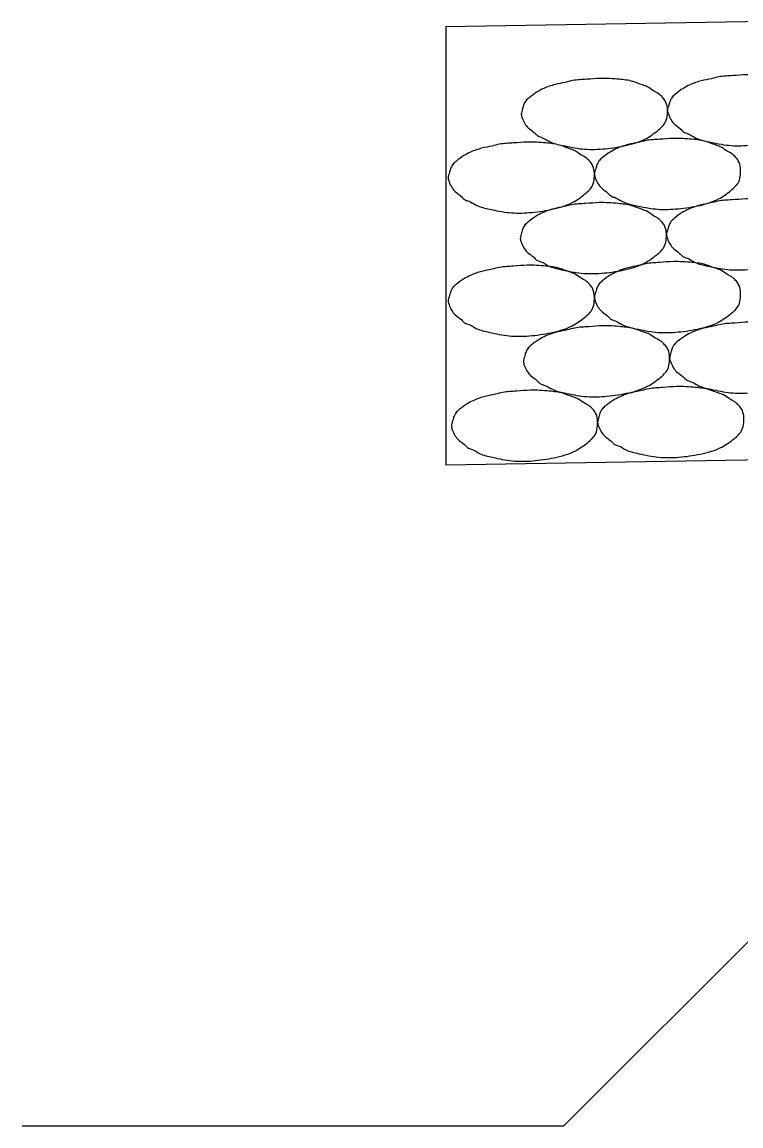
# Model space of a CAD drawing. Extents: x 634177 to 635904, y 289936 to 290970.
# Drawn here: x 635680.278 to 635682.327, y 290454.26 to 290457.408 of the extents above; entities that cross this region are included whole.
import ezdxf

# ---------------------------------------------------------------- set-up
doc = ezdxf.new("R2010")
doc.units = 0
for name, color, linetype in [('Level 3', 7, 'Continuous'), ('Level 43', 7, 'Continuous'), ('R_Draft', 7, 'Continuous')]:
    doc.layers.add(name, color=color, linetype=linetype)

msp = doc.modelspace()

# ---------------------------------------------------------------- linework, layer by layer
at = {"layer": 'Level 3'}
for p, q in [((635681.4857, 290457.3953), (635702.1107, 290457.7328)), ((635681.4857, 290457.3953), (635681.4857, 290456.1453)), ((635681.4857, 290456.1453), (635702.1107, 290456.4828))]:
    msp.add_line(p, q, dxfattribs=at)
at = {"layer": 'Level 43'}
for p, q in [((635681.8218, 290454.2597), (635684.3513, 290456.7892)), ((635680.2783, 290454.2597), (635681.8218, 290454.2597))]:
    msp.add_line(p, q, dxfattribs=at)
at = {"layer": 'R_Draft'}
for points in [[(635681.7172, 290457.1871), (635681.7084, 290457.1734), (635681.7047, 290457.1609), (635681.7009, 290457.1446), (635681.7034, 290457.1346), (635681.7109, 290457.1184), (635681.7209, 290457.1059), (635681.7384, 290457.0921), (635681.7497, 290457.0821), (635681.7597, 290457.0784), (635681.7809, 290457.0671), (635681.8184, 290457.0559), (635681.8747, 290457.0459), (635681.9322, 290457.0459), (635681.9934, 290457.0546), (635682.0547, 290457.0746), (635682.0897, 290457.0984), (635682.1122, 290457.1234), (635682.1172, 290457.1446), (635682.1172, 290457.1634), (635682.1109, 290457.1834), (635682.1034, 290457.1934), (635682.0922, 290457.2034), (635682.0772, 290457.2121), (635682.0597, 290457.2234), (635682.0459, 290457.2284), (635682.0184, 290457.2384), (635681.9797, 290457.2446), (635681.9259, 290457.2471), (635681.8872, 290457.2446), (635681.8472, 290457.2409), (635681.8259, 290457.2359), (635681.7972, 290457.2296), (635681.7647, 290457.2184), (635681.7459, 290457.2084), (635681.7234, 290457.1921), (635681.7134, 290457.1834)], [(635682.1339, 290457.1976), (635682.1252, 290457.1838), (635682.1214, 290457.1713), (635682.1177, 290457.1551), (635682.1202, 290457.1451), (635682.1277, 290457.1288), (635682.1377, 290457.1163), (635682.1552, 290457.1026), (635682.1664, 290457.0926), (635682.1764, 290457.0888), (635682.1977, 290457.0776), (635682.2352, 290457.0663), (635682.2914, 290457.0563), (635682.3489, 290457.0563), (635682.4102, 290457.0651), (635682.4714, 290457.0851), (635682.5064, 290457.1088), (635682.5289, 290457.1338), (635682.5339, 290457.1551), (635682.5339, 290457.1738), (635682.5277, 290457.1938), (635682.5202, 290457.2038), (635682.5089, 290457.2138), (635682.4939, 290457.2226), (635682.4764, 290457.2338), (635682.4627, 290457.2388), (635682.4352, 290457.2488), (635682.3964, 290457.2551), (635682.3427, 290457.2576), (635682.3039, 290457.2551), (635682.2639, 290457.2513), (635682.2427, 290457.2463), (635682.2139, 290457.2401), (635682.1814, 290457.2288), (635682.1627, 290457.2188), (635682.1402, 290457.2026), (635682.1302, 290457.1938)], [(635681.5088, 290457.0055), (635681.5001, 290456.9918), (635681.4963, 290456.9793), (635681.4926, 290456.963), (635681.4951, 290456.953), (635681.5026, 290456.9368), (635681.5126, 290456.9243), (635681.5301, 290456.9105), (635681.5413, 290456.9005), (635681.5513, 290456.8968), (635681.5726, 290456.8855), (635681.6101, 290456.8743), (635681.6663, 290456.8643), (635681.7238, 290456.8643), (635681.7851, 290456.873), (635681.8463, 290456.893), (635681.8813, 290456.9168), (635681.9038, 290456.9418), (635681.9088, 290456.963), (635681.9088, 290456.9818), (635681.9026, 290457.0018), (635681.8951, 290457.0118), (635681.8838, 290457.0218), (635681.8688, 290457.0305), (635681.8513, 290457.0418), (635681.8376, 290457.0468), (635681.8101, 290457.0568), (635681.7713, 290457.063), (635681.7176, 290457.0655), (635681.6788, 290457.063), (635681.6388, 290457.0593), (635681.6176, 290457.0543), (635681.5888, 290457.048), (635681.5563, 290457.0368), (635681.5376, 290457.0268), (635681.5151, 290457.0105), (635681.5051, 290457.0018)], [(635681.9255, 290457.0159), (635681.9168, 290457.0022), (635681.913, 290456.9897), (635681.9093, 290456.9734), (635681.9118, 290456.9634), (635681.9193, 290456.9472), (635681.9293, 290456.9347), (635681.9468, 290456.9209), (635681.958, 290456.9109), (635681.968, 290456.9072), (635681.9893, 290456.8959), (635682.0268, 290456.8847), (635682.083, 290456.8747), (635682.1405, 290456.8747), (635682.2018, 290456.8834), (635682.263, 290456.9034), (635682.298, 290456.9272), (635682.3205, 290456.9522), (635682.3255, 290456.9734), (635682.3255, 290456.9922), (635682.3193, 290457.0122), (635682.3118, 290457.0222), (635682.3005, 290457.0322), (635682.2855, 290457.0409), (635682.268, 290457.0522), (635682.2543, 290457.0572), (635682.2268, 290457.0672), (635682.188, 290457.0734), (635682.1343, 290457.0759), (635682.0955, 290457.0734), (635682.0555, 290457.0697), (635682.0343, 290457.0647), (635682.0055, 290457.0584), (635681.973, 290457.0472), (635681.9543, 290457.0372), (635681.9318, 290457.0209), (635681.9218, 290457.0122)], [(635681.7142, 290456.8328), (635681.7055, 290456.8191), (635681.7017, 290456.8066), (635681.698, 290456.7903), (635681.7005, 290456.7803), (635681.708, 290456.7641), (635681.718, 290456.7516), (635681.7355, 290456.7378), (635681.7467, 290456.7278), (635681.7567, 290456.7241), (635681.778, 290456.7128), (635681.8155, 290456.7016), (635681.8717, 290456.6916), (635681.9292, 290456.6916), (635681.9905, 290456.7003), (635682.0517, 290456.7203), (635682.0867, 290456.7441), (635682.1092, 290456.7691), (635682.1142, 290456.7903), (635682.1142, 290456.8091), (635682.108, 290456.8291), (635682.1005, 290456.8391), (635682.0892, 290456.8491), (635682.0742, 290456.8578), (635682.0567, 290456.8691), (635682.043, 290456.8741), (635682.0155, 290456.8841), (635681.9767, 290456.8903), (635681.923, 290456.8928), (635681.8842, 290456.8903), (635681.8442, 290456.8866), (635681.823, 290456.8816), (635681.7942, 290456.8753), (635681.7617, 290456.8641), (635681.743, 290456.8541), (635681.7205, 290456.8378), (635681.7105, 290456.8291)], [(635682.1309, 290456.8432), (635682.1222, 290456.8295), (635682.1184, 290456.817), (635682.1147, 290456.8007), (635682.1172, 290456.7907), (635682.1247, 290456.7745), (635682.1347, 290456.762), (635682.1522, 290456.7482), (635682.1634, 290456.7382), (635682.1734, 290456.7345), (635682.1947, 290456.7232), (635682.2322, 290456.712), (635682.2884, 290456.702), (635682.3459, 290456.702), (635682.4072, 290456.7107), (635682.4684, 290456.7307), (635682.5034, 290456.7545), (635682.5259, 290456.7795), (635682.5309, 290456.8007), (635682.5309, 290456.8195), (635682.5247, 290456.8395), (635682.5172, 290456.8495), (635682.5059, 290456.8595), (635682.4909, 290456.8682), (635682.4734, 290456.8795), (635682.4597, 290456.8845), (635682.4322, 290456.8945), (635682.3934, 290456.9007), (635682.3397, 290456.9032), (635682.3009, 290456.9007), (635682.2609, 290456.897), (635682.2397, 290456.892), (635682.2109, 290456.8857), (635682.1784, 290456.8745), (635682.1597, 290456.8645), (635682.1372, 290456.8482), (635682.1272, 290456.8395)], [(635681.5088, 290456.6542), (635681.5001, 290456.6404), (635681.4963, 290456.6279), (635681.4926, 290456.6117), (635681.4951, 290456.6017), (635681.5026, 290456.5854), (635681.5126, 290456.5729), (635681.5301, 290456.5592), (635681.5413, 290456.5492), (635681.5513, 290456.5454), (635681.5726, 290456.5342), (635681.6101, 290456.5229), (635681.6663, 290456.5129), (635681.7238, 290456.5129), (635681.7851, 290456.5217), (635681.8463, 290456.5417), (635681.8813, 290456.5654), (635681.9038, 290456.5904), (635681.9088, 290456.6117), (635681.9088, 290456.6304), (635681.9026, 290456.6504), (635681.8951, 290456.6604), (635681.8838, 290456.6704), (635681.8688, 290456.6792), (635681.8513, 290456.6904), (635681.8376, 290456.6954), (635681.8101, 290456.7054), (635681.7713, 290456.7117), (635681.7176, 290456.7142), (635681.6788, 290456.7117), (635681.6388, 290456.7079), (635681.6176, 290456.7029), (635681.5888, 290456.6967), (635681.5563, 290456.6854), (635681.5376, 290456.6754), (635681.5151, 290456.6592), (635681.5051, 290456.6504)], [(635681.9255, 290456.6646), (635681.9168, 290456.6508), (635681.913, 290456.6383), (635681.9093, 290456.6221), (635681.9118, 290456.6121), (635681.9193, 290456.5958), (635681.9293, 290456.5833), (635681.9468, 290456.5696), (635681.958, 290456.5596), (635681.968, 290456.5558), (635681.9893, 290456.5446), (635682.0268, 290456.5333), (635682.083, 290456.5233), (635682.1405, 290456.5233), (635682.2018, 290456.5321), (635682.263, 290456.5521), (635682.298, 290456.5758), (635682.3205, 290456.6008), (635682.3255, 290456.6221), (635682.3255, 290456.6408), (635682.3193, 290456.6608), (635682.3118, 290456.6708), (635682.3005, 290456.6808), (635682.2855, 290456.6896), (635682.268, 290456.7008), (635682.2543, 290456.7058), (635682.2268, 290456.7158), (635682.188, 290456.7221), (635682.1343, 290456.7246), (635682.0955, 290456.7221), (635682.0555, 290456.7183), (635682.0343, 290456.7133), (635682.0055, 290456.7071), (635681.973, 290456.6958), (635681.9543, 290456.6858), (635681.9318, 290456.6696), (635681.9218, 290456.6608)], [(635682.1399, 290456.4919), (635682.1311, 290456.4781), (635682.1274, 290456.4656), (635682.1236, 290456.4494), (635682.1261, 290456.4394), (635682.1336, 290456.4231), (635682.1436, 290456.4106), (635682.1611, 290456.3969), (635682.1724, 290456.3869), (635682.1824, 290456.3831), (635682.2036, 290456.3719), (635682.2411, 290456.3606), (635682.2974, 290456.3506), (635682.3549, 290456.3506), (635682.4161, 290456.3594), (635682.4774, 290456.3794), (635682.5124, 290456.4031), (635682.5349, 290456.4281), (635682.5399, 290456.4494), (635682.5399, 290456.4681), (635682.5336, 290456.4881), (635682.5261, 290456.4981), (635682.5149, 290456.5081), (635682.4999, 290456.5169), (635682.4824, 290456.5281), (635682.4686, 290456.5331), (635682.4411, 290456.5431), (635682.4024, 290456.5494), (635682.3486, 290456.5519), (635682.3099, 290456.5494), (635682.2699, 290456.5456), (635682.2486, 290456.5406), (635682.2199, 290456.5344), (635682.1874, 290456.5231), (635682.1686, 290456.5131), (635682.1461, 290456.4969), (635682.1361, 290456.4881)], [(635681.7231, 290456.4815), (635681.7144, 290456.4677), (635681.7106, 290456.4552), (635681.7069, 290456.439), (635681.7094, 290456.429), (635681.7169, 290456.4127), (635681.7269, 290456.4002), (635681.7444, 290456.3865), (635681.7556, 290456.3765), (635681.7656, 290456.3727), (635681.7869, 290456.3615), (635681.8244, 290456.3502), (635681.8806, 290456.3402), (635681.9381, 290456.3402), (635681.9994, 290456.349), (635682.0606, 290456.369), (635682.0956, 290456.3927), (635682.1181, 290456.4177), (635682.1231, 290456.439), (635682.1231, 290456.4577), (635682.1169, 290456.4777), (635682.1094, 290456.4877), (635682.0981, 290456.4977), (635682.0831, 290456.5065), (635682.0656, 290456.5177), (635682.0519, 290456.5227), (635682.0244, 290456.5327), (635681.9856, 290456.539), (635681.9319, 290456.5415), (635681.8931, 290456.539), (635681.8531, 290456.5352), (635681.8319, 290456.5302), (635681.8031, 290456.524), (635681.7706, 290456.5127), (635681.7519, 290456.5027), (635681.7294, 290456.4865), (635681.7194, 290456.4777)], [(635681.518, 290456.2977), (635681.5093, 290456.284), (635681.5055, 290456.2715), (635681.5018, 290456.2552), (635681.5043, 290456.2452), (635681.5118, 290456.229), (635681.5218, 290456.2165), (635681.5393, 290456.2027), (635681.5505, 290456.1927), (635681.5605, 290456.189), (635681.5818, 290456.1777), (635681.6193, 290456.1665), (635681.6755, 290456.1565), (635681.733, 290456.1565), (635681.7943, 290456.1652), (635681.8555, 290456.1852), (635681.8905, 290456.209), (635681.913, 290456.234), (635681.918, 290456.2552), (635681.918, 290456.274), (635681.9118, 290456.294), (635681.9043, 290456.304), (635681.893, 290456.314), (635681.878, 290456.3227), (635681.8605, 290456.334), (635681.8468, 290456.339), (635681.8193, 290456.349), (635681.7805, 290456.3552), (635681.7268, 290456.3577), (635681.688, 290456.3552), (635681.648, 290456.3515), (635681.6268, 290456.3465), (635681.598, 290456.3402), (635681.5655, 290456.329), (635681.5468, 290456.319), (635681.5243, 290456.3027), (635681.5143, 290456.294)], [(635681.9347, 290456.3082), (635681.926, 290456.2944), (635681.9222, 290456.2819), (635681.9185, 290456.2657), (635681.921, 290456.2557), (635681.9285, 290456.2394), (635681.9385, 290456.2269), (635681.956, 290456.2132), (635681.9672, 290456.2032), (635681.9772, 290456.1994), (635681.9985, 290456.1882), (635682.036, 290456.1769), (635682.0922, 290456.1669), (635682.1497, 290456.1669), (635682.211, 290456.1757), (635682.2722, 290456.1957), (635682.3072, 290456.2194), (635682.3297, 290456.2444), (635682.3347, 290456.2657), (635682.3347, 290456.2844), (635682.3285, 290456.3044), (635682.321, 290456.3144), (635682.3097, 290456.3244), (635682.2947, 290456.3332), (635682.2772, 290456.3444), (635682.2635, 290456.3494), (635682.236, 290456.3594), (635682.1972, 290456.3657), (635682.1435, 290456.3682), (635682.1047, 290456.3657), (635682.0647, 290456.3619), (635682.0435, 290456.3569), (635682.0147, 290456.3507), (635681.9822, 290456.3394), (635681.9635, 290456.3294), (635681.941, 290456.3132), (635681.931, 290456.3044)]]:
    msp.add_spline(points, degree=3, dxfattribs=at)

doc.saveas('drawing.dxf')
